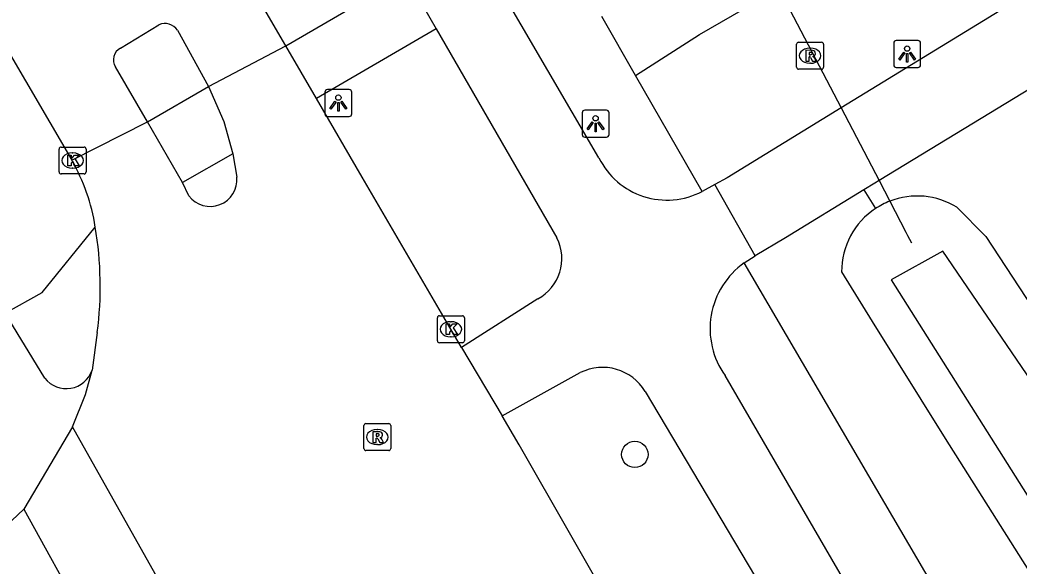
# Model space of a CAD drawing. Extents: x 159353 to 160616, y 385893 to 387321.
# Drawn here: x 159948 to 159985.07, y 386217.25 to 386237.5 of the extents above; entities that cross this region are included whole.
import ezdxf

# ---------------------------------------------------------------- set-up
doc = ezdxf.new("R2010")
doc.units = 0
for name, color, linetype in [('IMGEO_Boom', 7, 'Continuous'), ('IMGEO_Duiker', 7, 'Continuous'), ('IMGEO_Fietspad_gesloten', 7, 'Continuous'), ('IMGEO_Fietspad_open', 7, 'Continuous'), ('IMGEO_Groenvoorziening', 7, 'Continuous'), ('IMGEO_Kolk', 7, 'Continuous'), ('IMGEO_Lichtpunt', 7, 'Continuous'), ('IMGEO_Rijbaan_lokaal_gesloten', 7, 'Continuous'), ('IMGEO_Rioolput', 7, 'Continuous'), ('IMGEO_Verkeerseiland_open', 7, 'Continuous'), ('IMGEO_Voetpad_open', 7, 'Continuous'), ('IMGEO_Waterloop', 7, 'Continuous')]:
    doc.layers.add(name, color=color, linetype=linetype)

msp = doc.modelspace()

# ---------------------------------------------------------------- linework, layer by layer
at = {"layer": 'IMGEO_Boom'}
msp.add_circle((159970.815, 386221.387), 0.489, dxfattribs=at)
at = {"layer": 'IMGEO_Duiker'}
msp.add_lwpolyline([(159971.361, 386247.872), (159971.692, 386247.238), (159971.766, 386247.096), (159972.096, 386246.462), (159973.234, 386244.28), (159975.031, 386240.831), (159976.163, 386238.659), (159978.468, 386234.238), (159979.873, 386231.543), (159980.271, 386230.778), (159980.873, 386229.623), (159980.935, 386229.504), (159981.076, 386229.234)], dxfattribs=at)
at = {"layer": 'IMGEO_Fietspad_gesloten'}
for points in [[(159969.484, 386232.379), (159951.117, 386263.827), (159929.119, 386301.905), (159889.595, 386379.139), (159865.341, 386426.534), (159857.571, 386441.898), (159857.138, 386442.747)], [(159962.321, 386239.14), (159963.447, 386237.165)], [(159963.447, 386237.165), (159967.92, 386229.413)], [(159973.781, 386231.394), (159973.311, 386231.14)], [(159975.278, 386228.747), (159973.781, 386231.394)], [(159974.874, 386228.487), (159975.278, 386228.747)], [(159967.212, 386227.158), (159964.382, 386225.352)], [(159948.925, 386224.212), (159947.456, 386226.623)], [(159965.894, 386222.823), (159968.791, 386224.419)], [(159979.099, 386215.818), (159974.164, 386224.308)], [(159971.201, 386223.72), (159975.521, 386216.434)], [(159949.949, 386222.41), (159948.147, 386219.353)]]:
    msp.add_lwpolyline(points, dxfattribs=at)
for centre, radius, start, end in [((159972.004, 386233.633), 2.815, 206.4528, 297.6682), ((159966.425, 386228.644), 1.681, 297.9157, 27.2229), ((159976.593, 386226.045), 2.987, 125.1496, 215.5658), ((159949.72, 386224.838), 1.012, 218.2298, 341.3197), ((159969.616, 386222.758), 1.855, 31.2551, 116.3962)]:
    msp.add_arc(centre, radius, start, end, dxfattribs=at)
at = {"layer": 'IMGEO_Fietspad_open'}
for points in [[(159996.637, 386245.349), (159978.468, 386234.238), (159974.235, 386231.639), (159973.781, 386231.394)], [(159997.474, 386242.246), (159979.873, 386231.543), (159979.718, 386231.449), (159979.308, 386231.199)], [(159952.731, 386233.717), (159955.003, 386235.027)], [(159955.897, 386232.538), (159954.03, 386231.475)], [(159979.308, 386231.199), (159976.406, 386229.417), (159975.278, 386228.747)]]:
    msp.add_lwpolyline(points, dxfattribs=at)
at = {"layer": 'IMGEO_Groenvoorziening'}
for points in [[(159979.308, 386231.199), (159979.748, 386230.508)], [(159982.762, 386230.551), (159983.84, 386229.468), (159989.017, 386221.57)], [(159978.485, 386228.154), (159979.618, 386226.315), (159982.333, 386221.973), (160008.578, 386180.468), (160010.392, 386181.462), (160012.075, 386182.386)]]:
    msp.add_lwpolyline(points, dxfattribs=at)
for centre, radius, start, end in [((159981.289, 386228.168), 2.801, 58.2756, 111.3107), ((159981.257, 386228.227), 2.735, 111.1276, 123.4828), ((159981.288, 386228.166), 2.803, 123.3293, 180.2406)]:
    msp.add_arc(centre, radius, start, end, dxfattribs=at)
at = {"layer": 'IMGEO_Kolk'}
for p, q in [((159949.532, 386232.786), (159950.384, 386232.786)), ((159949.457, 386231.86), (159949.457, 386232.712)), ((159949.945, 386232.566), (159949.97, 386232.566)), ((159950.458, 386232.712), (159950.458, 386231.86)), ((159950.384, 386231.786), (159949.532, 386231.786)), ((159949.968, 386232.006), (159949.943, 386232.006)), ((159963.564, 386226.528), (159964.416, 386226.528)), ((159963.489, 386225.602), (159963.489, 386226.454)), ((159963.977, 386226.308), (159964.002, 386226.308)), ((159964.49, 386226.454), (159964.49, 386225.602)), ((159964, 386225.748), (159963.975, 386225.748)), ((159964.416, 386225.528), (159963.564, 386225.528))]:
    msp.add_line(p, q, dxfattribs=at)
for points in [[(159949.532, 386232.786), (159950.384, 386232.786)], [(159949.457, 386231.86), (159949.457, 386232.712)], [(159949.778, 386232.486), (159949.901, 386232.486), (159949.901, 386232.335), (159950.031, 386232.486), (159950.195, 386232.486), (159950.049, 386232.335), (159950.202, 386232.086), (159950.05, 386232.086), (159949.965, 386232.25), (159949.901, 386232.183), (159949.901, 386232.086), (159949.778, 386232.086), (159949.778, 386232.486)], [(159950.458, 386232.712), (159950.458, 386231.86)], [(159950.384, 386231.786), (159949.532, 386231.786)], [(159963.564, 386226.528), (159964.416, 386226.528)], [(159963.489, 386225.602), (159963.489, 386226.454)], [(159963.81, 386226.228), (159963.933, 386226.228), (159963.933, 386226.077), (159964.063, 386226.228), (159964.227, 386226.228), (159964.081, 386226.077), (159964.234, 386225.828), (159964.082, 386225.828), (159963.997, 386225.992), (159963.933, 386225.925), (159963.933, 386225.828), (159963.81, 386225.828), (159963.81, 386226.228)], [(159964.49, 386226.454), (159964.49, 386225.602)], [(159964.416, 386225.528), (159963.564, 386225.528)]]:
    msp.add_lwpolyline(points, dxfattribs=at)
for centre, start, end in [((159949.534, 386232.71), 91.552, 178.448), ((159949.534, 386232.71), 91.552, 178.448), ((159950.382, 386232.71), 1.552, 88.448), ((159950.382, 386232.71), 1.552, 88.448), ((159949.534, 386231.862), 181.552, 268.448), ((159949.534, 386231.862), 181.552, 268.448), ((159950.382, 386231.862), 271.552, 358.448), ((159950.382, 386231.862), 271.552, 358.448), ((159963.566, 386226.452), 91.552, 178.448), ((159963.566, 386226.452), 91.552, 178.448), ((159964.414, 386226.452), 1.552, 88.448), ((159964.414, 386226.452), 1.552, 88.448), ((159963.566, 386225.604), 181.552, 268.448), ((159963.566, 386225.604), 181.552, 268.448), ((159964.414, 386225.604), 271.552, 358.448), ((159964.414, 386225.604), 271.552, 358.448)]:
    msp.add_arc(centre, 0.0765, start, end, dxfattribs=at)
for centre, major_axis, ratio, start_param, end_param in [((159949.944, 386232.286), (-0.387, 0.002), 0.722429, 4.712389, 7.853982), ((159949.969, 386232.286), (-0.39, 0.002), 0.717154, 1.570796, 4.712389), ((159963.976, 386226.028), (-0.387, 0.002), 0.722429, 4.712389, 7.853982), ((159964.001, 386226.028), (-0.39, 0.002), 0.717154, 1.570796, 4.712389)]:
    msp.add_ellipse(centre, major_axis=major_axis, ratio=ratio, start_param=start_param, end_param=end_param, dxfattribs=at)
at = {"layer": 'IMGEO_Lichtpunt'}
for p, q in [((159980.418, 386236.639), (159980.418, 386235.832)), ((159980.418, 386236.639), (159980.418, 386235.832)), ((159981.32, 386236.734), (159980.512, 386236.734)), ((159981.32, 386236.734), (159980.512, 386236.734)), ((159981.414, 386235.832), (159981.414, 386236.639)), ((159981.414, 386235.832), (159981.414, 386236.639)), ((159980.512, 386235.738), (159981.32, 386235.738)), ((159980.512, 386235.738), (159981.32, 386235.738)), ((159959.317, 386234.819), (159959.317, 386234.012)), ((159959.317, 386234.819), (159959.317, 386234.012)), ((159960.219, 386234.914), (159959.411, 386234.914)), ((159960.219, 386234.914), (159959.411, 386234.914)), ((159960.313, 386234.012), (159960.313, 386234.819)), ((159960.313, 386234.012), (159960.313, 386234.819)), ((159959.411, 386233.918), (159960.219, 386233.918)), ((159959.411, 386233.918), (159960.219, 386233.918)), ((159968.861, 386234.055), (159968.861, 386233.248)), ((159968.861, 386234.055), (159968.861, 386233.248)), ((159969.763, 386234.15), (159968.955, 386234.15)), ((159969.763, 386234.15), (159968.955, 386234.15)), ((159969.857, 386233.248), (159969.857, 386234.055)), ((159969.857, 386233.248), (159969.857, 386234.055)), ((159968.955, 386233.154), (159969.763, 386233.154)), ((159968.955, 386233.154), (159969.763, 386233.154))]:
    msp.add_line(p, q, dxfattribs=at)
for points in [[(159980.792, 386236.303), (159980.831, 386236.275), (159980.643, 386236.013), (159980.605, 386236.04), (159980.792, 386236.303)], [(159980.894, 386236.255), (159980.941, 386236.255), (159980.941, 386235.933), (159980.894, 386235.933), (159980.894, 386236.255)], [(159981.004, 386236.275), (159981.042, 386236.302), (159981.229, 386236.04), (159981.19, 386236.012), (159981.004, 386236.275)], [(159959.691, 386234.483), (159959.73, 386234.455), (159959.542, 386234.193), (159959.504, 386234.22), (159959.691, 386234.483)], [(159959.793, 386234.435), (159959.84, 386234.435), (159959.84, 386234.113), (159959.793, 386234.113), (159959.793, 386234.435)], [(159959.903, 386234.455), (159959.941, 386234.482), (159960.128, 386234.22), (159960.089, 386234.192), (159959.903, 386234.455)], [(159969.235, 386233.719), (159969.274, 386233.691), (159969.086, 386233.429), (159969.048, 386233.456), (159969.235, 386233.719)], [(159969.337, 386233.671), (159969.384, 386233.671), (159969.384, 386233.349), (159969.337, 386233.349), (159969.337, 386233.671)], [(159969.447, 386233.691), (159969.485, 386233.718), (159969.672, 386233.456), (159969.633, 386233.428), (159969.447, 386233.691)]]:
    msp.add_lwpolyline(points, dxfattribs=at)
for centre in [(159980.917, 386236.437), (159959.816, 386234.617), (159969.36, 386233.853)]:
    msp.add_circle(centre, 0.0994, dxfattribs=at)
for centre, start, end in [((159980.512, 386236.639), 90, 180), ((159980.512, 386236.639), 90, 180), ((159981.32, 386236.639), 0, 90), ((159981.32, 386236.639), 0, 90), ((159980.512, 386235.832), 180, 270), ((159980.512, 386235.832), 180, 270), ((159981.32, 386235.832), 270, 0), ((159981.32, 386235.832), 270, 360), ((159959.411, 386234.819), 90, 180), ((159959.411, 386234.819), 90, 180), ((159960.219, 386234.819), 0, 90), ((159960.219, 386234.819), 0, 90), ((159959.411, 386234.012), 180, 270), ((159959.411, 386234.012), 180, 270), ((159960.219, 386234.012), 270, 0), ((159960.219, 386234.012), 270, 360), ((159968.955, 386234.055), 90, 180), ((159968.955, 386234.055), 90, 180), ((159969.763, 386234.055), 0, 90), ((159969.763, 386234.055), 0, 90), ((159968.955, 386233.248), 180, 270), ((159968.955, 386233.248), 180, 270), ((159969.763, 386233.248), 270, 0), ((159969.763, 386233.248), 270, 360)]:
    msp.add_arc(centre, 0.0946, start, end, dxfattribs=at)
at = {"layer": 'IMGEO_Rijbaan_lokaal_gesloten'}
for points in [[(159858.158, 386389.37), (159869.39, 386370.145), (159949.928, 386232.299)], [(159957.867, 386236.533), (159884.352, 386362.407)], [(159951.73, 386236.451), (159953.157, 386237.317)], [(159953.85, 386237.118), (159955.003, 386235.027)], [(159955.003, 386235.027), (159957.867, 386236.533)], [(159959.007, 386234.581), (159957.867, 386236.533)], [(159952.731, 386233.717), (159951.546, 386235.762)], [(159955.003, 386235.027), (159955.565, 386233.729), (159955.897, 386232.538)], [(159964.382, 386225.352), (159963.732, 386226.475), (159960.705, 386231.674), (159959.007, 386234.581)], [(159949.928, 386232.299), (159952.731, 386233.717)], [(159954.03, 386231.475), (159952.731, 386233.717)], [(159955.897, 386232.538), (159956.052, 386231.665)], [(159954.27, 386230.976), (159954.03, 386231.475)], [(159950.874, 386225.909), (159950.678, 386224.514)], [(159964.382, 386225.352), (159965.894, 386222.823)], [(159949.949, 386222.41), (159950.44, 386223.614), (159950.678, 386224.514)], [(159971.059, 386213.839), (159970.847, 386214.198), (159970.404, 386214.959), (159966.52, 386221.74), (159965.894, 386222.823)], [(159958.152, 386211.064), (159956.139, 386211.414), (159949.949, 386222.41)], [(159947.481, 386218.722), (159948.147, 386219.353)], [(159948.147, 386219.353), (159952.618, 386211.252), (159951.78, 386211.071)]]:
    msp.add_lwpolyline(points, dxfattribs=at)
for centre, radius, start, end in [((159953.383, 386236.797), 0.567, 34.4702, 113.4862), ((159951.958, 386236.021), 0.487, 117.9591, 212.1367), ((159943.526, 386228.658), 7.365, 9.0621, 29.627), ((159955.062, 386231.577), 0.994, 217.2207, 5.0567), ((159937.597, 386227.609), 13.385, 352.7012, 9.4972)]:
    msp.add_arc(centre, radius, start, end, dxfattribs=at)
at = {"layer": 'IMGEO_Rioolput'}
for p, q in [((159976.816, 386235.746), (159976.816, 386236.598)), ((159976.891, 386236.672), (159977.743, 386236.672)), ((159977.817, 386236.598), (159977.817, 386235.746)), ((159977.304, 386236.452), (159977.329, 386236.452)), ((159977.327, 386235.892), (159977.302, 386235.892)), ((159977.743, 386235.672), (159976.891, 386235.672)), ((159960.761, 386221.604), (159960.761, 386222.456)), ((159960.836, 386222.53), (159961.688, 386222.53)), ((159961.762, 386222.456), (159961.762, 386221.604)), ((159961.249, 386222.31), (159961.274, 386222.31)), ((159961.272, 386221.75), (159961.247, 386221.75)), ((159961.688, 386221.53), (159960.836, 386221.53))]:
    msp.add_line(p, q, dxfattribs=at)
for points in [[(159976.816, 386235.746), (159976.816, 386236.598)], [(159976.891, 386236.672), (159977.743, 386236.672)], [(159977.817, 386236.598), (159977.817, 386235.746)], [(159977.405, 386236.37), (159977.153, 386236.372), (159977.153, 386235.972)], [(159977.153, 386235.972), (159977.277, 386235.972), (159977.277, 386236.134), (159977.288, 386236.134)], [(159977.331, 386236.291), (159977.277, 386236.291), (159977.277, 386236.21)], [(159977.277, 386236.21), (159977.329, 386236.21)], [(159977.335, 386236.105), (159977.406, 386235.972), (159977.546, 386235.972), (159977.481, 386236.098)], [(159977.743, 386235.672), (159976.891, 386235.672)], [(159960.761, 386221.604), (159960.761, 386222.456)], [(159960.836, 386222.53), (159961.688, 386222.53)], [(159961.762, 386222.456), (159961.762, 386221.604)], [(159961.35, 386222.228), (159961.098, 386222.23), (159961.098, 386221.83)], [(159961.276, 386222.149), (159961.222, 386222.149), (159961.222, 386222.068)], [(159961.222, 386222.068), (159961.274, 386222.068)], [(159961.098, 386221.83), (159961.222, 386221.83), (159961.222, 386221.992), (159961.233, 386221.992)], [(159961.28, 386221.963), (159961.351, 386221.83), (159961.491, 386221.83), (159961.426, 386221.956)], [(159961.688, 386221.53), (159960.836, 386221.53)]]:
    msp.add_lwpolyline(points, dxfattribs=at)
for centre, radius, start, end in [((159976.893, 386236.596), 0.0765, 91.552, 178.448), ((159976.893, 386236.596), 0.0765, 91.552, 178.448), ((159977.741, 386236.596), 0.0765, 1.552, 88.448), ((159977.741, 386236.596), 0.0765, 1.552, 88.448), ((159977.287, 386236.081), 0.0533, 26.0293, 88.6989), ((159977.313, 386236.399), 0.19, 274.7715, 282.9687), ((159977.337, 386236.195), 0.0964, 77.0061, 93.1865), ((159977.351, 386236.252), 0.0378, 276.6634, 79.6772), ((159977.404, 386236.26), 0.109, 350.3612, 89.416), ((159977.402, 386236.26), 0.112, 277.5842, 350.9817), ((159977.386, 386236.045), 0.108, 29.5134, 73.7905), ((159976.893, 386235.748), 0.0765, 181.552, 268.448), ((159976.893, 386235.748), 0.0765, 181.552, 268.448), ((159977.741, 386235.748), 0.0765, 271.552, 358.448), ((159977.741, 386235.748), 0.0765, 271.552, 358.448), ((159960.838, 386222.454), 0.0765, 91.552, 178.448), ((159960.838, 386222.454), 0.0765, 91.552, 178.448), ((159961.686, 386222.454), 0.0765, 1.552, 88.448), ((159961.686, 386222.454), 0.0765, 1.552, 88.448), ((159961.258, 386222.257), 0.19, 274.7715, 282.9687), ((159961.282, 386222.053), 0.0964, 77.0061, 93.1865), ((159961.296, 386222.11), 0.0378, 276.6634, 79.6772), ((159961.349, 386222.118), 0.109, 350.3612, 89.416), ((159961.347, 386222.118), 0.112, 277.5842, 350.9817), ((159961.232, 386221.939), 0.0533, 26.0293, 88.6989), ((159961.331, 386221.903), 0.108, 29.5134, 73.7905), ((159960.838, 386221.606), 0.0765, 181.552, 268.448), ((159960.838, 386221.606), 0.0765, 181.552, 268.448), ((159961.686, 386221.606), 0.0765, 271.552, 358.448), ((159961.686, 386221.606), 0.0765, 271.552, 358.448)]:
    msp.add_arc(centre, radius, start, end, dxfattribs=at)
for centre, major_axis, ratio, start_param, end_param in [((159977.303, 386236.172), (-0.387, 0.002), 0.722429, 4.712389, 7.853982), ((159977.328, 386236.172), (-0.39, 0.002), 0.717154, 1.570796, 4.712389), ((159961.248, 386222.03), (-0.387, 0.002), 0.722429, 4.712389, 7.853982), ((159961.273, 386222.03), (-0.39, 0.002), 0.717154, 1.570796, 4.712389)]:
    msp.add_ellipse(centre, major_axis=major_axis, ratio=ratio, start_param=start_param, end_param=end_param, dxfattribs=at)
at = {"layer": 'IMGEO_Verkeerseiland_open'}
msp.add_lwpolyline([(159947.456, 386226.623), (159948.826, 386227.388), (159950.799, 386229.818)], dxfattribs=at)
at = {"layer": 'IMGEO_Voetpad_open'}
for points in [[(159970.839, 386235.443), (159973.21, 386236.96), (159976.163, 386238.659), (159976.265, 386238.718), (159998.92, 386251.984), (159999.855, 386252.613), (160000.766, 386253.405)], [(159957.867, 386236.533), (159962.321, 386239.14)], [(159970.839, 386235.443), (159969.588, 386237.63)], [(159963.447, 386237.165), (159959.007, 386234.581)], [(159973.311, 386231.14), (159970.839, 386235.443)], [(160006.471, 386177.203), (159998.37, 386189.769), (159983.734, 386213.349), (159974.874, 386228.487)]]:
    msp.add_lwpolyline(points, dxfattribs=at)
at = {"layer": 'IMGEO_Waterloop'}
msp.add_lwpolyline([(159980.324, 386227.864), (160008.792, 386182.8), (160010.154, 386183.226), (159988.154, 386218.119), (159987.175, 386221.694), (159982.239, 386228.928), (159980.324, 386227.864)], dxfattribs=at)

doc.saveas('drawing.dxf')
